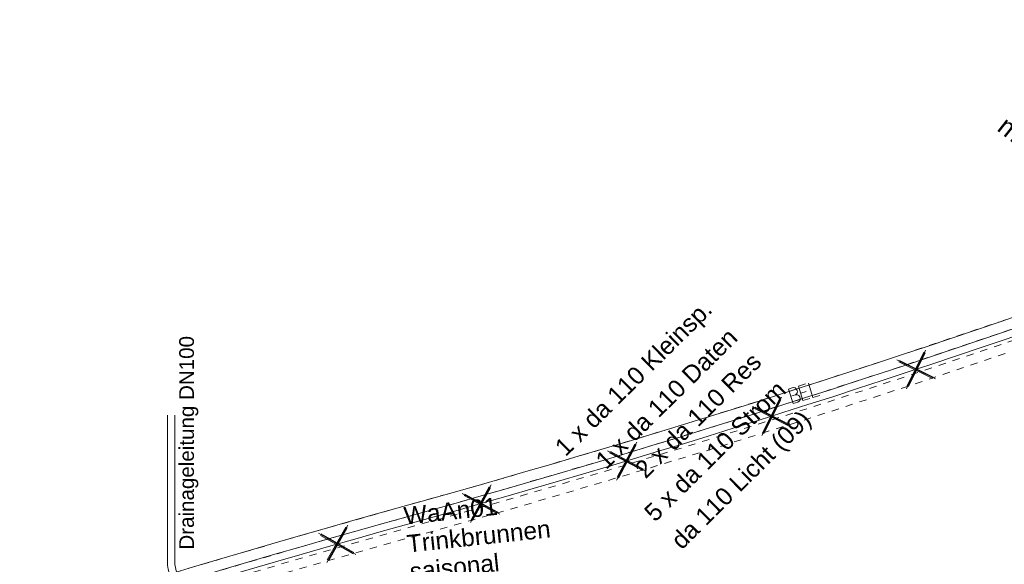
# Model space of a CAD drawing. Header units: metres. Extents: x -502 to 161, y -108 to 174.
# Tile 566 of 776: x -164.42 to -150.95, y 46.55 to 54. Entities that reach past the tile are written whole.
import ezdxf

# ---------------------------------------------------------------- set-up
doc = ezdxf.new("R2010")
doc.units = ezdxf.units.M
doc.header["$LTSCALE"] = 0.1
doc.linetypes.add('2-1', pattern=[0.17, 0.06, -0.025, 0.06, -0.025])
doc.linetypes.add('3', pattern=[0.27, 0.1, -0.035, 0.1, -0.035])
doc.layers.add('BRI31-005.06-5f07-Koordinierung Lageplan 4. BA ZOB Fernbusbahnh', color=7, linetype='Continuous')
doc.layers.add('BRI31-005.07-5f08-Koordinierung Lageplan 4. BA Radstation - Seeterrasse 2023-05-31', color=7, linetype='Continuous')
doc.styles.add('Arial', font='arial.ttf')

# ---------------------------------------------------------------- blocks, each defined once
blk = doc.blocks.new('10011')
at = {"color": 190, "linetype": 'Continuous', "lineweight": 13, "true_color": 0x7f00ff, "transparency": 33554687}
for p, q in [((4.302568, 0.608018), (4.469535, 0.6081)), ((4.302568, 0.608018), (4.304235, 0.088154)), ((4.302693, 0.352595), (4.469661, 0.352677)), ((4.655568, 0.608018), (4.907582, 0.608142)), ((4.655568, 0.608018), (4.657235, 0.088154)), ((4.655694, 0.352595), (4.847467, 0.352689)), ((5.008568, 0.608018), (5.010235, 0.088154)), ((4.302824, 0.088154), (4.469791, 0.088236)), ((4.655824, 0.088154), (4.907837, 0.088278)), ((5.008823, 0.088154), (5.260838, 0.088278))]:
    blk.add_line(p, q, dxfattribs=at)
at = {"color": 190, "linetype": 'Continuous', "lineweight": 13, "true_color": 0x7f00ff, "transparency": 33554687, "flags": 128}
blk.add_lwpolyline([(4.469535, 0.6081), (4.530396, 0.585559), (4.557445, 0.540477), (4.569467, 0.480368), (4.566462, 0.43228), (4.546926, 0.393209), (4.513866, 0.367663), (4.469661, 0.352677), (4.531898, 0.330094), (4.573975, 0.298537), (4.585997, 0.238428), (4.581489, 0.182827), (4.567964, 0.136242), (4.52739, 0.103182), (4.469791, 0.088236)], dxfattribs=at)
blk = doc.blocks.new('1016')
at = {"color": 7, "linetype": 'Continuous', "lineweight": 9, "transparency": 33554687}
for p, q in [((0.703072, 0.277444), (1.257444, -0.276928)), ((1.257444, 0.277444), (0.703072, -0.276928))]:
    blk.add_line(p, q, dxfattribs=at)
at = {"color": 2, "linetype": 'Continuous', "lineweight": 20, "true_color": 0xffff00, "transparency": 33554687}
for p, q in [((1.212401, 0.25319), (0.727326, -0.231885)), ((0.727326, 0.232401), (1.212401, -0.252674)), ((0.748114, 0.25319), (1.23319, -0.231885)), ((1.23319, 0.232401), (0.748114, -0.252674))]:
    blk.add_line(p, q, dxfattribs=at)

msp = doc.modelspace()

# ---------------------------------------------------------------- linework, layer by layer
at = {"layer": 'BRI31-005.06-5f07-Koordinierung Lageplan 4. BA ZOB Fernbusbahnh', "color": 7, "linetype": 'Continuous', "lineweight": 13, "transparency": 33554687, "flags": 128}
for points in [[(-337.053, -53.906), (-337.053, -53.906, 0.024076), (-333.124, -51.36), (-333.124, -51.36, -0.090571), (-316.448, -43.461, 0.047347), (-281.841, -30.587), (-279.077, -29.218, 0.045809), (-264.224, -20.071), (-198.594, 29.158, -0.054812), (-181.586, 39.217), (-181.586, 39.217, -0.038475), (-159.177, 47.336), (-159.177, 47.336, 0.039395), (-137.757, 55.141), (-137.192, 55.4), (-137.192, 55.4, 0.064343), (-127.446, 61.52), (-127.446, 61.52), (-122.571, 65.536, -0.170872), (-88.33, 78.059), (-82.282, 78.436), (-80.567, 79.709), (-70.98, 86.821), (-68.555, 87.666)], [(-279.011, -29.352, 0.045809), (-264.134, -20.191), (-198.504, 29.038), (-198.504, 29.038, -0.054812), (-181.524, 39.08), (-181.524, 39.08, -0.038475), (-159.137, 47.192), (-159.137, 47.192, 0.039395), (-137.695, 55.004), (-137.695, 55.004), (-137.129, 55.264, 0.064344), (-127.35, 61.405), (-122.476, 65.42), (-122.476, 65.42, -0.17089), (-88.325, 77.909), (-88.325, 77.909), (-82.228, 78.289), (-80.478, 79.588), (-70.909, 86.687), (-68.561, 87.506)]]:
    msp.add_lwpolyline(points, format="xyb", dxfattribs=at)
at = {"layer": 'BRI31-005.07-5f08-Koordinierung Lageplan 4. BA Radstation - Seeterrasse 2023-05-31', "color": 7, "linetype": '2-1', "lineweight": 13, "transparency": 33554687, "flags": 128}
for points in [[(-337.053, -53.906), (-337.053, -53.906, 0.024076), (-333.124, -51.36), (-333.124, -51.36, -0.090571), (-316.448, -43.461, 0.047347), (-281.841, -30.587), (-279.077, -29.218, 0.045809), (-264.224, -20.071), (-198.594, 29.158, -0.054812), (-181.586, 39.217), (-181.586, 39.217, -0.038475), (-159.177, 47.336), (-159.177, 47.336, 0.039395), (-137.757, 55.141), (-137.192, 55.4), (-137.192, 55.4, 0.064343), (-127.446, 61.52), (-127.446, 61.52), (-122.571, 65.536, -0.170872), (-88.33, 78.059), (-82.282, 78.436), (-80.567, 79.709), (-70.98, 86.821), (-68.555, 87.666)], [(-337.053, -53.906), (-337.053, -53.906, 0.024076), (-333.124, -51.36), (-333.124, -51.36, -0.090571), (-316.448, -43.461, 0.047347), (-281.841, -30.587), (-279.077, -29.218, 0.045809), (-264.224, -20.071), (-198.594, 29.158, -0.054812), (-181.586, 39.217), (-181.586, 39.217, -0.038475), (-159.177, 47.336), (-159.177, 47.336, 0.039395), (-137.757, 55.141), (-137.192, 55.4), (-137.192, 55.4, 0.064343), (-127.446, 61.52), (-127.446, 61.52), (-122.571, 65.536, -0.170872), (-88.33, 78.059), (-82.282, 78.436), (-80.567, 79.709), (-70.98, 86.821), (-68.555, 87.666)], [(-336.978, -54.036), (-336.978, -54.036, 0.024076), (-333.036, -51.482), (-333.036, -51.482, -0.090571), (-316.409, -43.606), (-316.409, -43.606, 0.047348), (-281.775, -30.721), (-281.775, -30.721), (-279.011, -29.352, 0.045809), (-264.134, -20.191), (-198.504, 29.038), (-198.504, 29.038, -0.054812), (-181.524, 39.08), (-181.524, 39.08, -0.038475), (-159.137, 47.192), (-159.137, 47.192, 0.039395), (-137.695, 55.004), (-137.695, 55.004), (-137.129, 55.264, 0.064344), (-127.35, 61.405), (-122.476, 65.42), (-122.476, 65.42, -0.17089), (-88.325, 77.909), (-88.325, 77.909), (-82.228, 78.289), (-80.478, 79.588), (-70.909, 86.687), (-68.561, 87.506)], [(-336.978, -54.036), (-336.978, -54.036, 0.024076), (-333.036, -51.482), (-333.036, -51.482, -0.090571), (-316.409, -43.606), (-316.409, -43.606, 0.047348), (-281.775, -30.721), (-281.775, -30.721), (-279.011, -29.352, 0.045809), (-264.134, -20.191), (-198.504, 29.038), (-198.504, 29.038, -0.054812), (-181.524, 39.08), (-181.524, 39.08, -0.038475), (-159.137, 47.192), (-159.137, 47.192, 0.039395), (-137.695, 55.004), (-137.695, 55.004), (-137.129, 55.264, 0.064344), (-127.35, 61.405), (-122.476, 65.42), (-122.476, 65.42, -0.17089), (-88.325, 77.909), (-88.325, 77.909), (-82.228, 78.289), (-80.478, 79.588), (-70.909, 86.687), (-68.561, 87.506)], [(-181.407, 38.82), (-181.407, 38.82, -0.038472), (-159.063, 46.917), (-159.063, 46.917), (-159.063, 46.917, 0.039399), (-137.576, 54.745), (-137.576, 54.745), (-137.01, 55.005), (-137.01, 55.005, 0.064354), (-127.168, 61.185), (-127.168, 61.185), (-122.295, 65.2), (-122.295, 65.2, -0.170924), (-88.314, 77.624), (-88.314, 77.624), (-82.299, 77.999)], [(-181.407, 38.82), (-181.407, 38.82, -0.038472), (-159.063, 46.917), (-159.063, 46.917), (-159.063, 46.917, 0.039399), (-137.576, 54.745), (-137.576, 54.745), (-137.01, 55.005), (-137.01, 55.005, 0.064354), (-127.168, 61.185), (-127.168, 61.185), (-122.295, 65.2), (-122.295, 65.2, -0.170924), (-88.314, 77.624), (-88.314, 77.624), (-82.299, 77.999)]]:
    msp.add_lwpolyline(points, format="xyb", dxfattribs=at)
at = {"layer": 'BRI31-005.07-5f08-Koordinierung Lageplan 4. BA Radstation - Seeterrasse 2023-05-31', "color": 255, "linetype": 'Continuous', "lineweight": 9, "transparency": 33554687, "flags": 128}
msp.add_lwpolyline([(-67.847, 87.091), (-68.565, 87.398), (-70.862, 86.597), (-80.418, 79.508), (-82.192, 78.191), (-88.321, 77.809, 0.170942), (-122.419, 65.337), (-127.291, 61.323), (-127.291, 61.323, -0.064309), (-137.087, 55.173), (-137.087, 55.173), (-137.653, 54.913), (-137.653, 54.913, -0.039396), (-159.111, 47.095), (-159.111, 47.095, 0.038849), (-181.694, 38.893)], format="xyb", dxfattribs=at)
msp.add_lwpolyline([(-67.847, 87.091), (-68.565, 87.398), (-70.862, 86.597), (-80.418, 79.508), (-82.192, 78.191), (-88.321, 77.809, 0.170942), (-122.419, 65.337), (-127.291, 61.323), (-127.291, 61.323, -0.064309), (-137.087, 55.173), (-137.087, 55.173), (-137.653, 54.913), (-137.653, 54.913, -0.039396), (-159.111, 47.095), (-159.111, 47.095, 0.038849), (-181.694, 38.893)], format="xyb", dxfattribs=at)
at = {"layer": 'BRI31-005.07-5f08-Koordinierung Lageplan 4. BA Radstation - Seeterrasse 2023-05-31', "color": 190, "linetype": '3', "lineweight": 13, "true_color": 0x7f00ff, "transparency": 33554687, "flags": 128}
msp.add_lwpolyline([(-181.463, 38.943), (-181.463, 38.943, -0.038479), (-159.094, 47.048), (-159.094, 47.048, 0.039391), (-137.632, 54.868), (-137.066, 55.128), (-137.066, 55.128, 0.06431), (-127.26, 61.285), (-127.26, 61.285), (-122.381, 65.304), (-122.381, 65.304, -0.170908), (-88.319, 77.759), (-88.319, 77.759), (-82.175, 78.142), (-80.388, 79.468), (-70.838, 86.552), (-68.566, 87.345), (-67.867, 87.045)], format="xyb", dxfattribs=at)
msp.add_lwpolyline([(-181.463, 38.943), (-181.463, 38.943, -0.038479), (-159.094, 47.048), (-159.094, 47.048, 0.039391), (-137.632, 54.868), (-137.066, 55.128), (-137.066, 55.128, 0.06431), (-127.26, 61.285), (-127.26, 61.285), (-122.381, 65.304), (-122.381, 65.304, -0.170908), (-88.319, 77.759), (-88.319, 77.759), (-82.175, 78.142), (-80.388, 79.468), (-70.838, 86.552), (-68.566, 87.345), (-67.867, 87.045)], format="xyb", dxfattribs=at)
at = {"layer": 'BRI31-005.07-5f08-Koordinierung Lageplan 4. BA Radstation - Seeterrasse 2023-05-31', "color": 30, "linetype": 'Continuous', "lineweight": 13, "true_color": 0xff7f00, "transparency": 33554687, "flags": 128}
for points in [[(-159.42, 45.434), (-160.073, 45.943), (-160.073, 45.943, 0.167785), (-160.351, 46.039), (-160.351, 46.039), (-161.85, 46.039), (-161.85, 46.039, -0.414214), (-162.4, 46.589), (-162.4, 46.589), (-162.4, 48.589)], [(-159.359, 45.512), (-160.011, 46.022), (-160.011, 46.022, 0.16774), (-160.351, 46.139), (-160.351, 46.139), (-161.85, 46.139), (-161.85, 46.139, -0.414214), (-162.3, 46.589), (-162.3, 46.589), (-162.3, 48.589)]]:
    msp.add_lwpolyline(points, format="xyb", dxfattribs=at)

# ---------------------------------------------------------------- block references
at = {"layer": 'BRI31-005.07-5f08-Koordinierung Lageplan 4. BA Radstation - Seeterrasse 2023-05-31', "color": 7, "transparency": 33554687}
for name, p, xscale, yscale, zscale, rotation in [('1016', (-151.456, 49.449), 0.75, 0.75, 0.75, 198.6683807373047), ('1016', (-151.456, 49.449), 0.75, 0.75, 0.75, 198.6683807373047), ('10011', (-155.472, 48.209), 0.4000000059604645, 0.4000000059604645, 0.4000000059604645, 17.009033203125), ('10011', (-155.472, 48.209), 0.4000000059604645, 0.4000000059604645, 0.4000000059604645, 17.009033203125), ('1016', (-153.43, 48.797), 0.75, 0.75, 0.75, 197.8480041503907), ('1016', (-153.43, 48.797), 0.75, 0.75, 0.75, 197.8480041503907), ('1016', (-155.412, 48.175), 0.75, 0.75, 0.75, 197.0276275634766), ('1016', (-155.412, 48.175), 0.75, 0.75, 0.75, 197.0276275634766), ('1016', (-157.404, 47.58), 0.75, 0.75, 0.75, 196.2072509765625), ('1016', (-157.404, 47.58), 0.75, 0.75, 0.75, 196.2072509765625), ('1016', (-159.368, 47.024), 0.75, 0.75, 0.75, 195.6099655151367), ('1016', (-159.368, 47.024), 0.75, 0.75, 0.75, 195.6099655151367)]:
    msp.add_blockref(name, p, dxfattribs=dict(at, xscale=xscale, yscale=yscale, zscale=zscale, rotation=rotation))

# ---------------------------------------------------------------- texts
at = {"layer": 'BRI31-005.07-5f08-Koordinierung Lageplan 4. BA Radstation - Seeterrasse 2023-05-31', "color": 7, "transparency": 33554687, "attachment_point": 1, "line_spacing_factor": 0.25, "style": 'Arial'}
for s, insert, char_height, rotation in [('m2.2', (-150.899, 52.698), 0.26, 321.9988), ('1 x da 110 Kleinsp.', (-157.12, 48.18), 0.24, 44.6583), ('1 x da 110 Kleinsp.', (-157.12, 48.18), 0.24, 44.6583), ('1 x da 110 Daten', (-156.563, 48.002), 0.24, 44.6583), ('1 x da 110 Daten', (-156.563, 48.002), 0.24, 44.6583), ('2 x da 110 Res', (-156.023, 47.878), 0.24, 44.6583), ('2 x da 110 Res', (-156.023, 47.878), 0.24, 44.6583), ('5 x da 110 Strom', (-155.896, 47.285), 0.24, 44.6583), ('5 x da 110 Strom', (-155.896, 47.285), 0.24, 44.6583)]:
    msp.add_mtext(s, dxfattribs=dict(at, insert=insert, char_height=char_height, rotation=rotation))
at = {"layer": 'BRI31-005.07-5f08-Koordinierung Lageplan 4. BA Radstation - Seeterrasse 2023-05-31', "color": 42, "true_color": 0xcc9900, "transparency": 33554687, "insert": (-162.239, 46.747), "char_height": 0.20138, "attachment_point": 1, "rotation": 90, "line_spacing_factor": 0.25, "style": 'Arial'}
msp.add_mtext('Drainageleitung DN100', dxfattribs=at)
at = {"layer": 'BRI31-005.07-5f08-Koordinierung Lageplan 4. BA Radstation - Seeterrasse 2023-05-31', "color": 190, "true_color": 0x7f00ff, "transparency": 33554687, "insert": (-155.53, 46.906), "char_height": 0.24, "attachment_point": 1, "rotation": 44.6583, "line_spacing_factor": 0.25, "style": 'Arial'}
msp.add_mtext('da 110 Licht (09)', dxfattribs=at)
msp.add_mtext('da 110 Licht (09)', dxfattribs=at)
at = {"layer": 'BRI31-005.07-5f08-Koordinierung Lageplan 4. BA Radstation - Seeterrasse 2023-05-31', "color": 140, "true_color": 0x00bfff, "transparency": 33554687, "char_height": 0.24, "attachment_point": 1, "rotation": 6.0999, "line_spacing_factor": 0.25, "style": 'Arial'}
for s, insert in [('WaAn01', (-159.176, 47.327)), ('Trinkbrunnen', (-159.135, 46.945)), ('saisonal', (-159.095, 46.563))]:
    msp.add_mtext(s, dxfattribs=dict(at, insert=insert))

doc.saveas('drawing.dxf')
